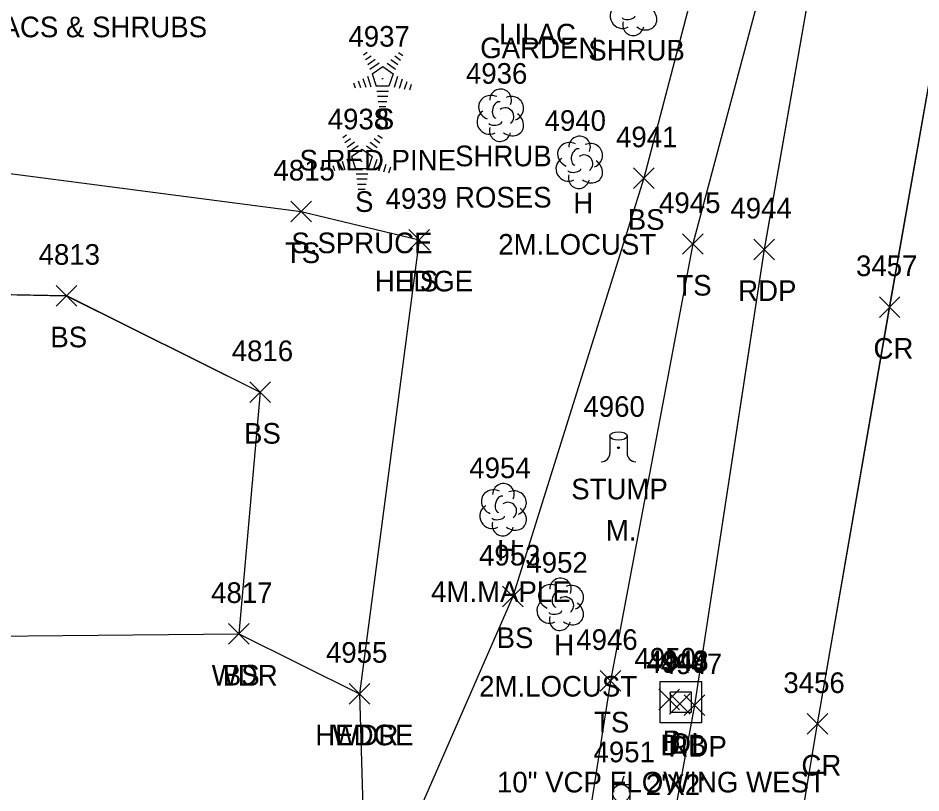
# Model space of a CAD drawing. Extents: x 1554668 to 1563881, y 831386 to 834374.
# Drawn here: x 1562302.4 to 1562389.8, y 833385 to 833460 of the extents above; entities that cross this region are included whole.
import ezdxf

# ---------------------------------------------------------------- set-up
doc = ezdxf.new("R2010")
doc.units = 0
for name, color, linetype in [('D_A', 7, 'Continuous'), ('D_C', 7, 'Continuous'), ('D_I', 7, 'Continuous'), ('D_TIC', 7, 'Continuous'), ('DS', 7, 'Continuous'), ('L_A', 7, 'Continuous'), ('L_C', 7, 'Continuous'), ('L_I', 7, 'Continuous'), ('L_TIC', 7, 'Continuous'), ('LAHR', 7, 'Continuous'), ('LAWA', 7, 'Continuous'), ('LELB', 7, 'Continuous'), ('LSH', 7, 'Continuous'), ('LTC', 7, 'Continuous'), ('LTD', 7, 'Continuous'), ('LTS', 7, 'Continuous'), ('P_A', 7, 'Continuous'), ('P_I', 7, 'Continuous'), ('P_TIC', 7, 'Continuous'), ('PET', 7, 'Continuous'), ('PRC', 7, 'Continuous'), ('U_I', 7, 'Continuous'), ('UP', 7, 'Continuous')]:
    doc.layers.add(name, color=color, linetype=linetype)

msp = doc.modelspace()

# ---------------------------------------------------------------- linework, layer by layer
at = {"layer": 'D_TIC'}
for points in [[(1562364.428, 833393.001), (1562366.428, 833395.001)], [(1562366.428, 833393.001), (1562364.428, 833395.001)], [(1562365.484, 833392.591), (1562367.484, 833394.591)], [(1562367.484, 833392.591), (1562365.484, 833394.591)]]:
    msp.add_lwpolyline(points, dxfattribs=at)
at = {"layer": 'DS'}
for p, q in [((1562364.569, 833395.756), (1562368.569, 833395.756)), ((1562364.569, 833391.756), (1562364.569, 833395.756)), ((1562368.569, 833395.756), (1562368.569, 833391.756)), ((1562365.569, 833392.756), (1562365.569, 833394.756)), ((1562365.569, 833394.756), (1562367.569, 833394.756)), ((1562367.569, 833394.756), (1562367.569, 833392.756)), ((1562366.574, 833393.758), (1562366.574, 833393.758)), ((1562366.574, 833393.758), (1562366.574, 833393.758)), ((1562367.569, 833392.756), (1562365.569, 833392.756)), ((1562368.569, 833391.756), (1562364.569, 833391.756))]:
    msp.add_line(p, q, dxfattribs=at)
at = {"layer": 'L_TIC'}
for points in [[(1562361.985, 833443.528), (1562363.985, 833445.528)], [(1562363.985, 833443.528), (1562361.985, 833445.528)], [(1562328.797, 833440.302), (1562330.797, 833442.302)], [(1562330.797, 833440.302), (1562328.797, 833442.302)], [(1562340.228, 833437.556), (1562342.228, 833439.556)], [(1562342.228, 833437.556), (1562340.228, 833439.556)], [(1562340.228, 833437.556), (1562342.228, 833439.556)], [(1562342.228, 833437.556), (1562340.228, 833439.556)], [(1562366.725, 833437.151), (1562368.725, 833439.151)], [(1562368.725, 833437.151), (1562366.725, 833439.151)], [(1562306.038, 833432.138), (1562308.038, 833434.138)], [(1562308.038, 833432.138), (1562306.038, 833434.138)], [(1562324.806, 833422.8), (1562326.806, 833424.8)], [(1562326.806, 833422.8), (1562324.806, 833424.8)], [(1562349.28, 833402.992), (1562351.28, 833404.992)], [(1562351.28, 833402.992), (1562349.28, 833404.992)], [(1562322.754, 833399.361), (1562324.754, 833401.361)], [(1562324.754, 833399.361), (1562322.754, 833401.361)], [(1562322.754, 833399.361), (1562324.754, 833401.361)], [(1562324.754, 833399.361), (1562322.754, 833401.361)], [(1562358.756, 833394.813), (1562360.756, 833396.813)], [(1562360.756, 833394.813), (1562358.756, 833396.813)], [(1562334.449, 833393.568), (1562336.449, 833395.568)], [(1562336.449, 833393.568), (1562334.449, 833395.568)], [(1562334.449, 833393.568), (1562336.449, 833395.568)], [(1562336.449, 833393.568), (1562334.449, 833395.568)]]:
    msp.add_lwpolyline(points, dxfattribs=at)
at = {"layer": 'LAHR'}
for points in [[(1562341.23, 833438.562), (1562335.448, 833394.57)], [(1562341.23, 833438.562), (1562335.448, 833394.57)], [(1562341.23, 833438.562), (1562335.448, 833394.57)], [(1562341.228, 833438.556), (1562335.449, 833394.568)]]:
    msp.add_lwpolyline(points, dxfattribs=at)
at = {"layer": 'LAWA'}
for points in [[(1562107.43, 833438.734), (1562129.505, 833429.772), (1562151.205, 833428.94), (1562164.278, 833432.831), (1562197.346, 833424.357), (1562218.59, 833420.553), (1562252.368, 833412.669), (1562282.78, 833399.995), (1562323.748, 833400.369), (1562335.448, 833394.57), (1562336.108, 833371.544), (1562344.613, 833348.267), (1562338.254, 833344.158), (1562330.554, 833346.109), (1562316.022, 833349.318), (1562288.66, 833351.554), (1562283.337, 833359.209), (1562252.347, 833359.116), (1562241.899, 833353.157)], [(1562107.43, 833438.734), (1562129.505, 833429.772), (1562151.205, 833428.94), (1562164.278, 833432.831), (1562197.346, 833424.357), (1562218.59, 833420.553), (1562252.368, 833412.669), (1562282.78, 833399.995), (1562323.748, 833400.369), (1562335.448, 833394.57), (1562336.108, 833371.544), (1562344.613, 833348.267), (1562338.254, 833344.158), (1562330.554, 833346.109), (1562316.022, 833349.318), (1562288.66, 833351.554), (1562283.337, 833359.209), (1562252.347, 833359.116), (1562241.899, 833353.157)], [(1562107.43, 833438.734), (1562129.505, 833429.772), (1562151.205, 833428.94), (1562164.278, 833432.831), (1562197.346, 833424.357), (1562218.59, 833420.553), (1562252.368, 833412.669), (1562282.78, 833399.995), (1562323.748, 833400.369), (1562335.448, 833394.57), (1562336.108, 833371.544), (1562344.613, 833348.267), (1562338.254, 833344.158), (1562330.554, 833346.109), (1562316.022, 833349.318), (1562288.66, 833351.554), (1562283.337, 833359.209), (1562252.347, 833359.116), (1562241.899, 833353.157)], [(1562107.43, 833438.726), (1562129.51, 833429.766), (1562151.206, 833428.931), (1562164.279, 833432.821), (1562197.35, 833424.352), (1562218.594, 833420.549), (1562252.373, 833412.661), (1562282.785, 833399.987), (1562323.754, 833400.361), (1562335.449, 833394.568), (1562336.109, 833371.542), (1562344.613, 833348.261), (1562338.255, 833344.155), (1562330.556, 833346.107), (1562316.024, 833349.316), (1562288.657, 833351.553), (1562283.336, 833359.208), (1562252.349, 833359.115), (1562241.904, 833353.155)]]:
    msp.add_lwpolyline(points, dxfattribs=at)
at = {"layer": 'LELB'}
for points in [[(1562373.702, 833500.888), (1562377.823, 833493.104), (1562376.397, 833470.607), (1562367.725, 833438.153), (1562359.756, 833395.817), (1562352.024, 833346.599), (1562350.706, 833342.454), (1562348.26, 833341.044)], [(1562373.702, 833500.888), (1562377.823, 833493.104), (1562376.397, 833470.607), (1562367.725, 833438.153), (1562359.756, 833395.817), (1562352.024, 833346.599), (1562350.706, 833342.454), (1562348.26, 833341.044)], [(1562373.702, 833500.888), (1562377.823, 833493.104), (1562376.397, 833470.607), (1562367.725, 833438.153), (1562359.756, 833395.817), (1562352.024, 833346.599), (1562350.706, 833342.454), (1562348.26, 833341.044)], [(1562373.703, 833500.888), (1562377.824, 833493.102), (1562376.394, 833470.6), (1562367.725, 833438.151), (1562359.756, 833395.813), (1562352.024, 833346.597), (1562350.706, 833342.453), (1562348.261, 833341.039)], [(1562369.188, 833489.118), (1562370.147, 833471.922), (1562362.985, 833444.532), (1562350.28, 833403.994), (1562336.108, 833371.544), (1562330.554, 833346.109)], [(1562369.188, 833489.118), (1562370.147, 833471.922), (1562362.985, 833444.532), (1562350.28, 833403.994), (1562336.108, 833371.544), (1562330.554, 833346.109)], [(1562369.188, 833489.118), (1562370.147, 833471.922), (1562362.985, 833444.532), (1562350.28, 833403.994), (1562336.108, 833371.544), (1562330.554, 833346.109)], [(1562369.188, 833489.113), (1562370.147, 833471.92), (1562362.985, 833444.528), (1562350.28, 833403.992), (1562336.109, 833371.542), (1562330.556, 833346.107)], [(1562263.411, 833459.993), (1562296.597, 833445.642), (1562329.797, 833441.307), (1562341.23, 833438.562)], [(1562263.411, 833459.993), (1562296.597, 833445.642), (1562329.797, 833441.307), (1562341.23, 833438.562)], [(1562263.411, 833459.993), (1562296.597, 833445.642), (1562329.797, 833441.307), (1562341.23, 833438.562)], [(1562263.419, 833459.984), (1562296.596, 833445.638), (1562329.797, 833441.302), (1562341.228, 833438.556)], [(1562260.56, 833445.404), (1562289.424, 833433.479), (1562307.035, 833433.144), (1562325.805, 833423.805), (1562323.748, 833400.369)], [(1562260.56, 833445.404), (1562289.424, 833433.479), (1562307.035, 833433.144), (1562325.805, 833423.805), (1562323.748, 833400.369)], [(1562260.56, 833445.404), (1562289.424, 833433.479), (1562307.035, 833433.144), (1562325.805, 833423.805), (1562323.748, 833400.369)], [(1562260.565, 833445.396), (1562289.429, 833433.472), (1562307.038, 833433.138), (1562325.806, 833423.8), (1562323.754, 833400.361)]]:
    msp.add_lwpolyline(points, dxfattribs=at)
at = {"layer": 'LSH'}
msp.add_line((1562349.065, 833450.683), (1562349.065, 833450.683), dxfattribs=at)
msp.add_line((1562349.065, 833450.683), (1562349.065, 833450.683), dxfattribs=at)
msp.add_arc((1562349.112, 833452.117), 1.047, 335.52715, 180.95627, dxfattribs=at)
for centre, major_axis, ratio, start_param, end_param in [((1562360.888, 833460.227), (0.584, -1.042), 0.959034, 3.141593, 6.283185), ((1562362.971, 833460.103), (-1.09, 0.792), 0.841452, 1.570796, 4.712389), ((1562361.971, 833459.436), (0.265, 1.061), 0.942809, 1.570796, 4.712389), ((1562361.513, 833460.186), (-0.625, -0.083), 0.423636, 0, 3.141593), ((1562348.273, 833451.349), (1.21, -0.512), 0.895232, 1.570796, 4.712389), ((1562350.106, 833451.266), (-1.141, -0.483), 0.949671, 1.570796, 4.712389), ((1562348.856, 833451.141), (-0.208, -0.792), 0.645439, 3.141593, 6.283185), ((1562347.982, 833449.974), (0.584, -1.042), 0.959034, 3.141593, 6.283185), ((1562349.565, 833450.516), (-0.5, 0.667), 0.989748, 3.141593, 6.283185), ((1562348.607, 833449.933), (-0.625, -0.083), 0.423636, 0, 3.141593), ((1562350.065, 833449.849), (-1.09, 0.792), 0.841452, 1.570796, 4.712389), ((1562349.065, 833449.183), (0.265, 1.061), 0.942809, 1.570796, 4.712389)]:
    msp.add_ellipse(centre, major_axis=major_axis, ratio=ratio, start_param=start_param, end_param=end_param, dxfattribs=at)
at = {"layer": 'LTC'}
for p, q in [((1562335.822, 833456.482), (1562336.176, 833456.739)), ((1562336.031, 833456.016), (1562336.561, 833456.401)), ((1562338.849, 833456.374), (1562339.399, 833455.975)), ((1562339.22, 833456.722), (1562339.639, 833456.418)), ((1562336.241, 833455.551), (1562336.945, 833456.062)), ((1562336.451, 833455.085), (1562337.329, 833455.723)), ((1562336.675, 833454.63), (1562337.687, 833455.364)), ((1562337.687, 833455.364), (1562338.684, 833454.639)), ((1562338.107, 833455.677), (1562338.916, 833455.088)), ((1562338.478, 833456.026), (1562339.157, 833455.532)), ((1562336.221, 833454.411), (1562336.551, 833453.391)), ((1562336.675, 833454.63), (1562337.062, 833453.436)), ((1562338.684, 833454.639), (1562338.293, 833453.436)), ((1562339.121, 833454.368), (1562338.784, 833453.329)), ((1562334.854, 833453.761), (1562335.007, 833453.293)), ((1562335.31, 833453.978), (1562335.521, 833453.326)), ((1562335.765, 833454.194), (1562336.036, 833453.359)), ((1562339.566, 833454.118), (1562339.279, 833453.233)), ((1562340.011, 833453.868), (1562339.774, 833453.138)), ((1562340.455, 833453.618), (1562340.268, 833453.043)), ((1562338.293, 833453.436), (1562337.062, 833453.436)), ((1562338.254, 833452.936), (1562337.11, 833452.936)), ((1562338.171, 833452.436), (1562337.182, 833452.436)), ((1562338.087, 833451.936), (1562337.255, 833451.936)), ((1562338.003, 833451.436), (1562337.328, 833451.436)), ((1562333.815, 833448.468), (1562334.169, 833448.725)), ((1562334.024, 833448.002), (1562334.554, 833448.386)), ((1562336.842, 833448.36), (1562337.391, 833447.96)), ((1562337.213, 833448.708), (1562337.632, 833448.403)), ((1562334.234, 833447.536), (1562334.938, 833448.048)), ((1562334.444, 833447.07), (1562335.322, 833447.708)), ((1562334.668, 833446.615), (1562335.68, 833447.35)), ((1562335.68, 833447.35), (1562336.677, 833446.625)), ((1562336.1, 833447.663), (1562336.909, 833447.074)), ((1562336.471, 833448.011), (1562337.15, 833447.518)), ((1562334.668, 833446.615), (1562335.055, 833445.422)), ((1562336.677, 833446.625), (1562336.286, 833445.422)), ((1562332.847, 833445.747), (1562332.999, 833445.279)), ((1562333.303, 833445.963), (1562333.514, 833445.312)), ((1562333.758, 833446.18), (1562334.029, 833445.345)), ((1562334.214, 833446.396), (1562334.544, 833445.377)), ((1562337.114, 833446.354), (1562336.776, 833445.315)), ((1562337.559, 833446.104), (1562337.271, 833445.219)), ((1562338.004, 833445.854), (1562337.766, 833445.124)), ((1562338.448, 833445.603), (1562338.261, 833445.029)), ((1562336.286, 833445.422), (1562335.055, 833445.422)), ((1562336.247, 833444.922), (1562335.103, 833444.922)), ((1562336.164, 833444.422), (1562335.175, 833444.422)), ((1562336.08, 833443.922), (1562335.248, 833443.922)), ((1562335.996, 833443.422), (1562335.321, 833443.422))]:
    msp.add_line(p, q, dxfattribs=at)
at = {"layer": 'LTD'}
for p, q in [((1562356.713, 833446.118), (1562356.713, 833446.118)), ((1562356.713, 833446.118), (1562356.713, 833446.118)), ((1562349.332, 833412.457), (1562349.332, 833412.457)), ((1562349.332, 833412.457), (1562349.332, 833412.457)), ((1562354.867, 833403.291), (1562354.867, 833403.291)), ((1562354.867, 833403.291), (1562354.867, 833403.291))]:
    msp.add_line(p, q, dxfattribs=at)
for centre in [(1562356.76, 833447.552), (1562349.378, 833413.891), (1562354.914, 833404.725)]:
    msp.add_arc(centre, 1.047, 335.52715, 180.95627, dxfattribs=at)
for centre, major_axis, ratio, start_param, end_param in [((1562355.921, 833446.785), (1.21, -0.512), 0.895232, 1.570796, 4.712389), ((1562356.504, 833446.577), (-0.208, -0.792), 0.645439, 3.141593, 6.283185), ((1562357.754, 833446.702), (-1.141, -0.483), 0.949671, 1.570796, 4.712389), ((1562355.63, 833445.41), (0.584, -1.042), 0.959034, 3.141593, 6.283185), ((1562357.213, 833445.952), (-0.5, 0.667), 0.989748, 3.141593, 6.283185), ((1562357.713, 833445.285), (-1.09, 0.792), 0.841452, 1.570796, 4.712389), ((1562356.713, 833444.618), (0.265, 1.061), 0.942809, 1.570796, 4.712389), ((1562356.255, 833445.368), (-0.625, -0.083), 0.423636, 0, 3.141593), ((1562348.54, 833413.123), (1.21, -0.512), 0.895232, 1.570796, 4.712389), ((1562350.373, 833413.04), (-1.141, -0.483), 0.949671, 1.570796, 4.712389), ((1562349.123, 833412.915), (-0.208, -0.792), 0.645439, 3.141593, 6.283185), ((1562349.832, 833412.29), (-0.5, 0.667), 0.989748, 3.141593, 6.283185), ((1562348.248, 833411.748), (0.584, -1.042), 0.959034, 3.141593, 6.283185), ((1562350.332, 833411.624), (-1.09, 0.792), 0.841452, 1.570796, 4.712389), ((1562348.873, 833411.707), (-0.625, -0.083), 0.423636, 0, 3.141593), ((1562349.332, 833410.957), (0.265, 1.061), 0.942809, 1.570796, 4.712389), ((1562354.075, 833403.957), (1.21, -0.512), 0.895232, 1.570796, 4.712389), ((1562354.659, 833403.749), (-0.208, -0.792), 0.645439, 3.141593, 6.283185), ((1562355.909, 833403.874), (-1.141, -0.483), 0.949671, 1.570796, 4.712389), ((1562353.784, 833402.582), (0.584, -1.042), 0.959034, 3.141593, 6.283185), ((1562355.367, 833403.124), (-0.5, 0.667), 0.989748, 3.141593, 6.283185), ((1562355.867, 833402.458), (-1.09, 0.792), 0.841452, 1.570796, 4.712389), ((1562354.867, 833401.791), (0.265, 1.061), 0.942809, 1.570796, 4.712389), ((1562354.409, 833402.541), (-0.625, -0.083), 0.423636, 0, 3.141593)]:
    msp.add_ellipse(centre, major_axis=major_axis, ratio=ratio, start_param=start_param, end_param=end_param, dxfattribs=at)
at = {"layer": 'LTS'}
for p, q in [((1562359.698, 833419.546), (1562359.698, 833417.88)), ((1562361.365, 833419.38), (1562361.365, 833419.546)), ((1562361.365, 833419.546), (1562361.365, 833417.88)), ((1562360.531, 833418.404), (1562360.531, 833418.404)), ((1562360.531, 833418.404), (1562360.531, 833418.404)), ((1562360.531, 833418.38), (1562360.531, 833418.38))]:
    msp.add_line(p, q, dxfattribs=at)
msp.add_circle((1562360.531, 833418.404), 0.0833, dxfattribs=at)
for centre, start, end in [((1562358.865, 833417.88), 270, 360), ((1562362.198, 833417.88), 180, 270)]:
    msp.add_arc(centre, 0.833, start, end, dxfattribs=at)
msp.add_ellipse((1562360.531, 833419.546), major_axis=(-0.833, 0), ratio=0.5, dxfattribs=at)
at = {"layer": 'P_TIC'}
for points in [[(1562373.637, 833436.628), (1562375.637, 833438.628)], [(1562375.637, 833436.628), (1562373.637, 833438.628)], [(1562385.804, 833431.041), (1562387.804, 833433.041)], [(1562387.804, 833431.041), (1562385.804, 833433.041)], [(1562366.889, 833392.463), (1562368.889, 833394.463)], [(1562368.889, 833392.463), (1562366.889, 833394.463)], [(1562378.82, 833390.635), (1562380.82, 833392.635)], [(1562380.82, 833390.635), (1562378.82, 833392.635)]]:
    msp.add_lwpolyline(points, dxfattribs=at)
at = {"layer": 'PET'}
for points in [[(1562446.514, 833813.563), (1562435.7, 833762.854), (1562429.669, 833734.264), (1562422.437, 833699.227), (1562413.341, 833652.592), (1562406.134, 833614.879), (1562402.03, 833593.791), (1562399.545, 833580.082), (1562389.601, 833524.029), (1562386.342, 833504.136), (1562384.709, 833497.669), (1562380.24, 833469.601), (1562374.637, 833437.636), (1562367.889, 833393.469), (1562360.289, 833352.08)], [(1562446.514, 833813.563), (1562435.7, 833762.854), (1562429.669, 833734.264), (1562422.437, 833699.227), (1562413.341, 833652.592), (1562406.134, 833614.879), (1562402.03, 833593.791), (1562399.545, 833580.082), (1562389.601, 833524.029), (1562386.342, 833504.136), (1562384.709, 833497.669), (1562380.24, 833469.601), (1562374.637, 833437.636), (1562367.889, 833393.469), (1562360.289, 833352.08)], [(1562446.514, 833813.563), (1562435.7, 833762.854), (1562429.669, 833734.264), (1562422.437, 833699.227), (1562413.341, 833652.592), (1562406.134, 833614.879), (1562402.03, 833593.791), (1562399.545, 833580.082), (1562389.601, 833524.029), (1562386.342, 833504.136), (1562384.709, 833497.669), (1562380.24, 833469.601), (1562374.637, 833437.636), (1562367.889, 833393.469), (1562360.289, 833352.08)], [(1562446.513, 833813.556), (1562435.697, 833762.843), (1562429.671, 833734.255), (1562422.435, 833699.223), (1562413.341, 833652.586), (1562406.134, 833614.874), (1562402.03, 833593.785), (1562399.545, 833580.078), (1562389.599, 833524.021), (1562386.34, 833504.127), (1562384.71, 833497.666), (1562380.238, 833469.596), (1562374.637, 833437.628), (1562367.889, 833393.463), (1562360.289, 833352.078)]]:
    msp.add_lwpolyline(points, dxfattribs=at)
at = {"layer": 'PRC'}
for points in [[(1562374.328, 833358.788), (1562379.819, 833391.645), (1562386.805, 833432.043), (1562394.132, 833473.552), (1562401.52, 833515.146), (1562408.626, 833554.57), (1562418.317, 833607.158), (1562425.122, 833644.153), (1562437.129, 833703.517), (1562446.816, 833750.468), (1562457.117, 833798.654), (1562467.75, 833845.524), (1562476.843, 833883.646), (1562492.325, 833945.243), (1562502.519, 833985.558), (1562516.732, 834038.229), (1562535.447, 834096.625), (1562549.682, 834139.255), (1562553.417, 834150.261)], [(1562374.328, 833358.788), (1562379.819, 833391.645), (1562386.805, 833432.043), (1562394.132, 833473.552), (1562401.52, 833515.146), (1562408.626, 833554.57), (1562418.317, 833607.158), (1562425.122, 833644.153), (1562437.129, 833703.517), (1562446.816, 833750.468), (1562457.117, 833798.654), (1562467.75, 833845.524), (1562476.843, 833883.646), (1562492.325, 833945.243), (1562502.519, 833985.558), (1562516.732, 834038.229), (1562535.447, 834096.625), (1562549.682, 834139.255), (1562553.417, 834150.261)], [(1562374.328, 833358.788), (1562379.819, 833391.645), (1562386.805, 833432.043), (1562394.132, 833473.552), (1562401.52, 833515.146), (1562408.626, 833554.57), (1562418.317, 833607.158), (1562425.122, 833644.153), (1562437.129, 833703.517), (1562446.816, 833750.468), (1562457.117, 833798.654), (1562467.75, 833845.524), (1562476.843, 833883.646), (1562492.325, 833945.243), (1562502.519, 833985.558), (1562516.732, 834038.229), (1562535.447, 834096.625), (1562549.682, 834139.255), (1562553.417, 834150.261)], [(1562374.328, 833358.78), (1562379.82, 833391.635), (1562386.804, 833432.041), (1562394.133, 833473.548), (1562401.522, 833515.144), (1562408.625, 833554.563), (1562418.32, 833607.155), (1562425.125, 833644.147), (1562437.128, 833703.511), (1562446.815, 833750.458), (1562457.117, 833798.648), (1562467.753, 833845.523), (1562476.843, 833883.643), (1562492.321, 833945.235), (1562502.515, 833985.553), (1562516.728, 834038.221), (1562535.444, 834096.612), (1562549.678, 834139.252), (1562553.413, 834150.251)]]:
    msp.add_lwpolyline(points, dxfattribs=at)
at = {"layer": 'UP'}
for p, q in [((1562361.055, 833386.591), (1562360.805, 833385.758)), ((1562359.972, 833384.091), (1562359.972, 833385.758)), ((1562359.972, 833385.758), (1562361.639, 833385.758)), ((1562361.639, 833385.758), (1562361.639, 833384.091))]:
    msp.add_line(p, q, dxfattribs=at)
msp.add_circle((1562360.805, 833384.925), 0.833, dxfattribs=at)

# ---------------------------------------------------------------- texts
at = {"layer": 'D_A'}
for s, p in [('DIB', (1562364.587, 833388.591)), ('P', (1562364.806, 833389.001)), ('DI', (1562365.629, 833388.758))]:
    msp.add_text(s, height=2, dxfattribs=at).set_placement(p)
at = {"layer": 'D_C'}
for s, p in [('10" VCP FLOWING WEST', (1562348.758, 833385.001)), ("2'X2'", (1562363.173, 833384.758))]:
    msp.add_text(s, height=2, dxfattribs=at).set_placement(p)
at = {"layer": 'D_I'}
for s, p in [('4950', (1562362.081, 833397.001)), ('4949', (1562363.216, 833396.591)), ('4948', (1562363.314, 833396.758))]:
    msp.add_text(s, height=2, dxfattribs=at).set_placement(p)
at = {"layer": 'L_A'}
for s, p in [('GARDEN', (1562347.134, 833456.157)), ('SHRUB', (1562357.601, 833455.936)), ('S', (1562337.013, 833449.274)), ('SHRUB', (1562344.695, 833445.683)), ('S', (1562335.005, 833441.259)), ('H', (1562356.146, 833441.118)), ('BS', (1562361.426, 833439.528)), ('TS', (1562328.207, 833436.302)), ('HEDGE', (1562336.929, 833433.556)), ('TS', (1562339.638, 833433.556)), ('TS', (1562366.134, 833433.151)), ('BS', (1562305.479, 833428.138)), ('BS', (1562324.247, 833418.8)), ('STUMP', (1562355.952, 833413.406)), ('H', (1562348.765, 833407.457)), ('BS', (1562348.721, 833398.992)), ('H', (1562354.3, 833398.291)), ('WDR', (1562321.116, 833395.361)), ('BS', (1562322.195, 833395.361)), ('TS', (1562358.165, 833390.813)), ('HEDGE', (1562331.15, 833389.568)), ('WDR', (1562332.811, 833389.568))]:
    msp.add_text(s, height=2, dxfattribs=at).set_placement(p)
at = {"layer": 'L_C'}
for s, p in [('LILACS & SHRUBS', (1562297.037, 833458.186)), ('LILAC', (1562348.972, 833457.489)), ('S.RED PINE', (1562329.627, 833445.274)), ('ROSES', (1562344.687, 833441.683)), ('S.SPRUCE', (1562328.832, 833437.259)), ('2M.LOCUST', (1562348.878, 833437.118)), ('M.', (1562359.299, 833409.406)), ('4M.MAPLE', (1562342.371, 833403.457)), ('2M.LOCUST', (1562347.032, 833394.291))]:
    msp.add_text(s, height=2, dxfattribs=at).set_placement(p)
at = {"layer": 'L_I'}
for s, p in [('4937', (1562334.367, 833457.274)), ('4936', (1562345.75, 833453.683)), ('4938', (1562332.36, 833449.259)), ('4940', (1562353.366, 833449.118)), ('4941', (1562360.292, 833447.528)), ('4815', (1562327.104, 833444.302)), ('4939', (1562337.96, 833441.556)), ('4939', (1562337.96, 833441.556)), ('4945', (1562364.465, 833441.151)), ('4813', (1562304.345, 833436.138)), ('4816', (1562323.058, 833426.8)), ('4960', (1562357.133, 833421.406)), ('4954', (1562346.072, 833415.457)), ('4953', (1562347.02, 833406.992)), ('4952', (1562351.607, 833406.291)), ('4817', (1562321.061, 833403.361)), ('4817', (1562321.061, 833403.361)), ('4946', (1562356.441, 833398.813)), ('4955', (1562332.189, 833397.568)), ('4955', (1562332.189, 833397.568))]:
    msp.add_text(s, height=2, dxfattribs=at).set_placement(p)
at = {"layer": 'LTC'}
for p in [(1562337.569, 833454.378), (1562335.562, 833446.363)]:
    msp.add_text('.', height=1.037, rotation=270, dxfattribs=at).set_placement(p)
at = {"layer": 'P_A'}
for s, p in [('RDP', (1562372.125, 833432.628)), ('CR', (1562385.237, 833427.041)), ('RDP', (1562365.377, 833388.463)), ('CR', (1562378.253, 833386.635))]:
    msp.add_text(s, height=2, dxfattribs=at).set_placement(p)
at = {"layer": 'P_I'}
for s, p in [('4944', (1562371.377, 833440.628)), ('3457', (1562383.544, 833435.041)), ('4947', (1562364.629, 833396.463)), ('3456', (1562376.505, 833394.635))]:
    msp.add_text(s, height=2, dxfattribs=at).set_placement(p)
at = {"layer": 'U_I'}
msp.add_text('4951', height=2, dxfattribs=at).set_placement((1562358.113, 833387.925))

doc.saveas('drawing.dxf')
